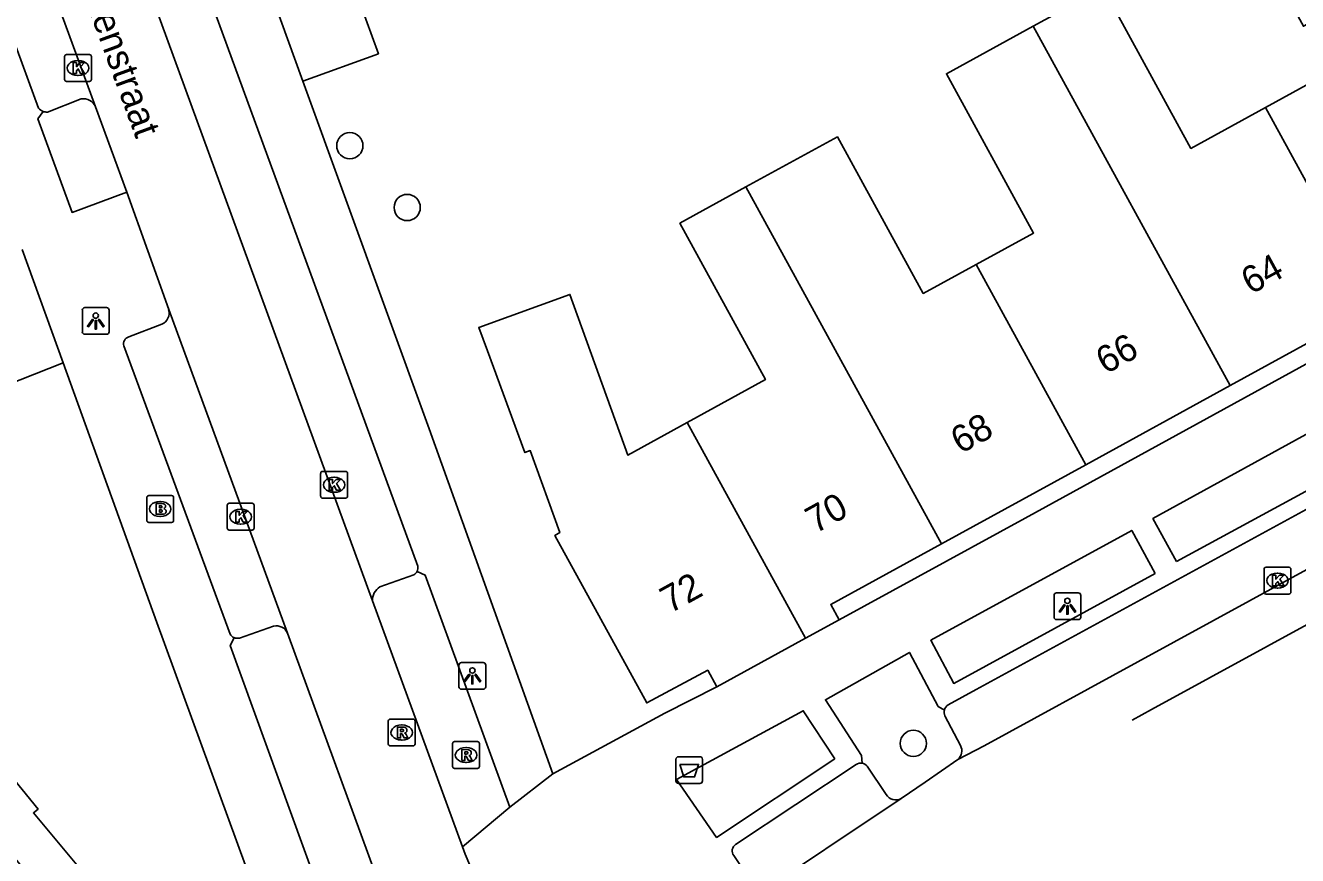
# Model space of a CAD drawing. Extents: x 159265 to 160143, y 383413 to 384319.
# Drawn here: x 159917.92 to 159965.34, y 383705.88 to 383736.82 of the extents above; entities that cross this region are included whole.
import ezdxf

# ---------------------------------------------------------------- set-up
doc = ezdxf.new("R2010")
doc.units = 0
for name, color, linetype in [('IMGEO_Afvalbak', 7, 'Continuous'), ('IMGEO_Boom', 7, 'Continuous'), ('IMGEO_Brandkraan', 7, 'Continuous'), ('IMGEO_Kolk', 7, 'Continuous'), ('IMGEO_Lichtpunt', 7, 'Continuous'), ('IMGEO_Openbare_ruimte_label', 7, 'Continuous'), ('IMGEO_Pand', 7, 'Continuous'), ('IMGEO_Pand_nummerreeks', 7, 'Continuous'), ('IMGEO_Parkeervlak_open', 7, 'Continuous'), ('IMGEO_Rijbaan_lokaal_gesloten', 7, 'Continuous'), ('IMGEO_Rijbaan_lokaal_open', 7, 'Continuous'), ('IMGEO_Rioolput', 7, 'Continuous'), ('IMGEO_Voetpad_open', 7, 'Continuous')]:
    doc.layers.add(name, color=color, linetype=linetype)

msp = doc.modelspace()

# ---------------------------------------------------------------- linework, layer by layer
at = {"layer": 'IMGEO_Afvalbak'}
for p, q in [((159942.167, 383708.669), (159942.167, 383709.469)), ((159942.167, 383709.469), (159942.167, 383708.669)), ((159942.267, 383709.569), (159943.057, 383709.569)), ((159943.057, 383709.569), (159942.267, 383709.569)), ((159943.157, 383709.469), (159943.157, 383708.669)), ((159943.157, 383708.669), (159943.157, 383709.469)), ((159943.057, 383708.569), (159942.267, 383708.569)), ((159942.267, 383708.569), (159943.057, 383708.569))]:
    msp.add_line(p, q, dxfattribs=at)
msp.add_lwpolyline([(159942.31, 383709.283), (159943.014, 383709.283), (159942.865, 383708.813), (159942.459, 383708.813), (159942.31, 383709.283)], dxfattribs=at)
for centre, start, end in [((159942.267, 383709.469), 90, 180), ((159942.267, 383709.469), 90, 180), ((159943.057, 383709.469), 0, 90), ((159943.057, 383709.469), 360, 90), ((159942.267, 383708.669), 180, 270), ((159942.267, 383708.669), 180, 270), ((159943.057, 383708.669), 270, 0), ((159943.057, 383708.669), 270, 0)]:
    msp.add_arc(centre, 0.1, start, end, dxfattribs=at)
at = {"layer": 'IMGEO_Boom'}
for centre in [(159930.013, 383732.343), (159932.151, 383730.039), (159951.016, 383710.064)]:
    msp.add_circle(centre, 0.489, dxfattribs=at)
at = {"layer": 'IMGEO_Brandkraan'}
for p, q in [((159922.444, 383718.376), (159922.444, 383719.228)), ((159922.519, 383719.302), (159923.371, 383719.302)), ((159923.445, 383719.228), (159923.445, 383718.376)), ((159922.932, 383719.082), (159922.957, 383719.082)), ((159923.371, 383718.302), (159922.519, 383718.302)), ((159922.955, 383718.522), (159922.93, 383718.522))]:
    msp.add_line(p, q, dxfattribs=at)
for points in [[(159922.444, 383718.376), (159922.444, 383719.228)], [(159922.519, 383719.302), (159923.371, 383719.302)], [(159923.445, 383719.228), (159923.445, 383718.376)], [(159922.792, 383719.002), (159922.792, 383718.602), (159923.005, 383718.602)], [(159923.023, 383719.002), (159922.792, 383719.002)], [(159922.971, 383718.921), (159922.917, 383718.921), (159922.917, 383718.845)], [(159922.917, 383718.845), (159922.97, 383718.845)], [(159922.979, 383718.769), (159922.917, 383718.769), (159922.917, 383718.688)], [(159922.917, 383718.688), (159922.979, 383718.688)], [(159923.371, 383718.302), (159922.519, 383718.302)]]:
    msp.add_lwpolyline(points, dxfattribs=at)
for centre, radius, start, end in [((159922.521, 383719.226), 0.0765, 91.552, 178.448), ((159922.521, 383719.226), 0.0765, 91.552, 178.448), ((159923.369, 383719.226), 0.0765, 1.552, 88.448), ((159923.369, 383719.226), 0.0765, 1.552, 88.448), ((159922.972, 383718.883), 0.0379, 267.8285, 90.9355), ((159922.98, 383718.728), 0.0404, 269.8759, 90.5077), ((159923.027, 383718.857), 0.145, 59.4692, 91.5367), ((159923.052, 383718.904), 0.0922, 285.5137, 58.1501), ((159923.057, 383718.712), 0.105, 301.3115, 78.989), ((159922.521, 383718.378), 0.0765, 181.552, 268.448), ((159922.521, 383718.378), 0.0765, 181.552, 268.448), ((159923.011, 383718.853), 0.251, 268.6676, 293.5347), ((159923.369, 383718.378), 0.0765, 271.552, 358.448), ((159923.369, 383718.378), 0.0765, 271.552, 358.448)]:
    msp.add_arc(centre, radius, start, end, dxfattribs=at)
for centre, major_axis, ratio, start_param, end_param in [((159922.931, 383718.802), (-0.387, 0.002), 0.722429, 4.712389, 7.853982), ((159922.956, 383718.802), (-0.39, 0.002), 0.717154, 1.570796, 4.712389)]:
    msp.add_ellipse(centre, major_axis=major_axis, ratio=ratio, start_param=start_param, end_param=end_param, dxfattribs=at)
at = {"layer": 'IMGEO_Kolk'}
for p, q in [((159919.455, 383735.739), (159920.307, 383735.739)), ((159919.38, 383734.813), (159919.38, 383735.665)), ((159919.868, 383735.519), (159919.893, 383735.519)), ((159920.381, 383735.665), (159920.381, 383734.813)), ((159919.891, 383734.959), (159919.866, 383734.959)), ((159920.307, 383734.739), (159919.455, 383734.739)), ((159928.925, 383719.276), (159928.925, 383720.128)), ((159929, 383720.202), (159929.852, 383720.202)), ((159929.926, 383720.128), (159929.926, 383719.276)), ((159929.413, 383719.982), (159929.438, 383719.982)), ((159929.852, 383719.202), (159929, 383719.202)), ((159929.436, 383719.422), (159929.411, 383719.422)), ((159925.444, 383718.087), (159925.444, 383718.939)), ((159925.519, 383719.013), (159926.371, 383719.013)), ((159925.932, 383718.793), (159925.957, 383718.793)), ((159926.445, 383718.939), (159926.445, 383718.087)), ((159925.955, 383718.233), (159925.93, 383718.233)), ((159926.371, 383718.013), (159925.519, 383718.013)), ((159964.088, 383715.706), (159964.088, 383716.558)), ((159964.163, 383716.632), (159965.015, 383716.632)), ((159964.576, 383716.412), (159964.601, 383716.412)), ((159965.089, 383716.558), (159965.089, 383715.706)), ((159964.599, 383715.852), (159964.574, 383715.852)), ((159965.015, 383715.632), (159964.163, 383715.632))]:
    msp.add_line(p, q, dxfattribs=at)
for points in [[(159919.455, 383735.739), (159920.307, 383735.739)], [(159919.38, 383734.813), (159919.38, 383735.665)], [(159919.701, 383735.439), (159919.824, 383735.439), (159919.824, 383735.288), (159919.954, 383735.439), (159920.118, 383735.439), (159919.972, 383735.288), (159920.125, 383735.039), (159919.973, 383735.039), (159919.888, 383735.203), (159919.824, 383735.136), (159919.824, 383735.039), (159919.701, 383735.039), (159919.701, 383735.439)], [(159920.381, 383735.665), (159920.381, 383734.813)], [(159920.307, 383734.739), (159919.455, 383734.739)], [(159928.925, 383719.276), (159928.925, 383720.128)], [(159929, 383720.202), (159929.852, 383720.202)], [(159929.926, 383720.128), (159929.926, 383719.276)], [(159929.246, 383719.902), (159929.369, 383719.902), (159929.369, 383719.751), (159929.499, 383719.902), (159929.663, 383719.902), (159929.517, 383719.751), (159929.67, 383719.502), (159929.518, 383719.502), (159929.433, 383719.666), (159929.369, 383719.599), (159929.369, 383719.502), (159929.246, 383719.502), (159929.246, 383719.902)], [(159929.852, 383719.202), (159929, 383719.202)], [(159925.444, 383718.087), (159925.444, 383718.939)], [(159925.519, 383719.013), (159926.371, 383719.013)], [(159925.765, 383718.713), (159925.888, 383718.713), (159925.888, 383718.562), (159926.018, 383718.713), (159926.182, 383718.713), (159926.036, 383718.562), (159926.189, 383718.313), (159926.037, 383718.313), (159925.952, 383718.477), (159925.888, 383718.41), (159925.888, 383718.313), (159925.765, 383718.313), (159925.765, 383718.713)], [(159926.445, 383718.939), (159926.445, 383718.087)], [(159926.371, 383718.013), (159925.519, 383718.013)], [(159964.088, 383715.706), (159964.088, 383716.558)], [(159964.163, 383716.632), (159965.015, 383716.632)], [(159964.409, 383716.332), (159964.532, 383716.332), (159964.532, 383716.181), (159964.662, 383716.332), (159964.826, 383716.332), (159964.68, 383716.181), (159964.833, 383715.932), (159964.681, 383715.932), (159964.596, 383716.096), (159964.532, 383716.029), (159964.532, 383715.932), (159964.409, 383715.932), (159964.409, 383716.332)], [(159965.089, 383716.558), (159965.089, 383715.706)], [(159965.015, 383715.632), (159964.163, 383715.632)]]:
    msp.add_lwpolyline(points, dxfattribs=at)
for centre, start, end in [((159919.457, 383735.663), 91.552, 178.448), ((159919.457, 383735.663), 91.552, 178.448), ((159920.305, 383735.663), 1.552, 88.448), ((159920.305, 383735.663), 1.552, 88.448), ((159919.457, 383734.815), 181.552, 268.448), ((159919.457, 383734.815), 181.552, 268.448), ((159920.305, 383734.815), 271.552, 358.448), ((159920.305, 383734.815), 271.552, 358.448), ((159929.002, 383720.126), 91.552, 178.448), ((159929.002, 383720.126), 91.552, 178.448), ((159929.85, 383720.126), 1.552, 88.448), ((159929.85, 383720.126), 1.552, 88.448), ((159929.002, 383719.278), 181.552, 268.448), ((159929.002, 383719.278), 181.552, 268.448), ((159929.85, 383719.278), 271.552, 358.448), ((159929.85, 383719.278), 271.552, 358.448), ((159925.521, 383718.937), 91.552, 178.448), ((159925.521, 383718.937), 91.552, 178.448), ((159926.369, 383718.937), 1.552, 88.448), ((159926.369, 383718.937), 1.552, 88.448), ((159925.521, 383718.089), 181.552, 268.448), ((159925.521, 383718.089), 181.552, 268.448), ((159926.369, 383718.089), 271.552, 358.448), ((159926.369, 383718.089), 271.552, 358.448), ((159964.165, 383716.556), 91.552, 178.448), ((159964.165, 383716.556), 91.552, 178.448), ((159965.013, 383716.556), 1.552, 88.448), ((159965.013, 383716.556), 1.552, 88.448), ((159964.165, 383715.708), 181.552, 268.448), ((159964.165, 383715.708), 181.552, 268.448), ((159965.013, 383715.708), 271.552, 358.448), ((159965.013, 383715.708), 271.552, 358.448)]:
    msp.add_arc(centre, 0.0765, start, end, dxfattribs=at)
for centre, major_axis, ratio, start_param, end_param in [((159919.867, 383735.239), (-0.387, 0.002), 0.722429, 4.712389, 7.853982), ((159919.892, 383735.239), (-0.39, 0.002), 0.717154, 1.570796, 4.712389), ((159929.412, 383719.702), (-0.387, 0.002), 0.722429, 4.712389, 7.853982), ((159929.437, 383719.702), (-0.39, 0.002), 0.717154, 1.570796, 4.712389), ((159925.931, 383718.513), (-0.387, 0.002), 0.722429, 4.712389, 7.853982), ((159925.956, 383718.513), (-0.39, 0.002), 0.717154, 1.570796, 4.712389), ((159964.575, 383716.132), (-0.387, 0.002), 0.722429, 4.712389, 7.853982), ((159964.6, 383716.132), (-0.39, 0.002), 0.717154, 1.570796, 4.712389)]:
    msp.add_ellipse(centre, major_axis=major_axis, ratio=ratio, start_param=start_param, end_param=end_param, dxfattribs=at)
at = {"layer": 'IMGEO_Lichtpunt'}
for p, q in [((159920.042, 383726.213), (159920.042, 383725.406)), ((159920.042, 383726.213), (159920.042, 383725.406)), ((159920.944, 383726.308), (159920.136, 383726.308)), ((159920.944, 383726.308), (159920.136, 383726.308)), ((159921.038, 383725.406), (159921.038, 383726.213)), ((159921.038, 383725.406), (159921.038, 383726.213)), ((159920.136, 383725.312), (159920.944, 383725.312)), ((159920.136, 383725.312), (159920.944, 383725.312)), ((159956.261, 383715.581), (159956.261, 383714.774)), ((159956.261, 383715.581), (159956.261, 383714.774)), ((159957.163, 383715.676), (159956.355, 383715.676)), ((159957.163, 383715.676), (159956.355, 383715.676)), ((159957.257, 383714.774), (159957.257, 383715.581)), ((159957.257, 383714.774), (159957.257, 383715.581)), ((159956.355, 383714.68), (159957.163, 383714.68)), ((159956.355, 383714.68), (159957.163, 383714.68)), ((159934.08, 383712.984), (159934.08, 383712.177)), ((159934.08, 383712.984), (159934.08, 383712.177)), ((159934.982, 383713.079), (159934.174, 383713.079)), ((159934.982, 383713.079), (159934.174, 383713.079)), ((159935.076, 383712.177), (159935.076, 383712.984)), ((159935.076, 383712.177), (159935.076, 383712.984)), ((159934.174, 383712.083), (159934.982, 383712.083)), ((159934.174, 383712.083), (159934.982, 383712.083))]:
    msp.add_line(p, q, dxfattribs=at)
for points in [[(159920.416, 383725.877), (159920.455, 383725.849), (159920.267, 383725.587), (159920.229, 383725.614), (159920.416, 383725.877)], [(159920.518, 383725.829), (159920.565, 383725.829), (159920.565, 383725.507), (159920.518, 383725.507), (159920.518, 383725.829)], [(159920.628, 383725.849), (159920.666, 383725.876), (159920.853, 383725.614), (159920.814, 383725.586), (159920.628, 383725.849)], [(159956.635, 383715.245), (159956.674, 383715.217), (159956.486, 383714.955), (159956.448, 383714.982), (159956.635, 383715.245)], [(159956.737, 383715.197), (159956.784, 383715.197), (159956.784, 383714.875), (159956.737, 383714.875), (159956.737, 383715.197)], [(159956.847, 383715.217), (159956.885, 383715.244), (159957.072, 383714.982), (159957.033, 383714.954), (159956.847, 383715.217)], [(159934.454, 383712.648), (159934.493, 383712.62), (159934.305, 383712.358), (159934.267, 383712.385), (159934.454, 383712.648)], [(159934.556, 383712.6), (159934.603, 383712.6), (159934.603, 383712.278), (159934.556, 383712.278), (159934.556, 383712.6)], [(159934.666, 383712.62), (159934.704, 383712.647), (159934.891, 383712.385), (159934.852, 383712.357), (159934.666, 383712.62)]]:
    msp.add_lwpolyline(points, dxfattribs=at)
for centre in [(159920.541, 383726.011), (159956.76, 383715.379), (159934.579, 383712.782)]:
    msp.add_circle(centre, 0.0994, dxfattribs=at)
for centre, start, end in [((159920.136, 383726.213), 90, 180), ((159920.136, 383726.213), 90, 180), ((159920.944, 383726.213), 0, 90), ((159920.944, 383726.213), 0, 90), ((159920.136, 383725.406), 180, 270), ((159920.136, 383725.406), 180, 270), ((159920.944, 383725.406), 270, 0), ((159920.944, 383725.406), 270, 360), ((159956.355, 383715.581), 90, 180), ((159956.355, 383715.581), 90, 180), ((159957.163, 383715.581), 0, 90), ((159957.163, 383715.581), 0, 90), ((159956.355, 383714.774), 180, 270), ((159956.355, 383714.774), 180, 270), ((159957.163, 383714.774), 270, 0), ((159957.163, 383714.774), 270, 360), ((159934.174, 383712.984), 90, 180), ((159934.174, 383712.984), 90, 180), ((159934.982, 383712.984), 0, 90), ((159934.982, 383712.984), 0, 90), ((159934.174, 383712.177), 180, 270), ((159934.174, 383712.177), 180, 270), ((159934.982, 383712.177), 270, 0), ((159934.982, 383712.177), 270, 360)]:
    msp.add_arc(centre, 0.0946, start, end, dxfattribs=at)
at = {"layer": 'IMGEO_Pand'}
for points in [[(159971.829, 383727.583), (159971.474, 383728.233), (159973.648, 383729.424), (159971.246, 383733.809), (159966.779, 383741.965), (159963.66, 383740.257), (159965.556, 383736.795), (159967.518, 383737.869), (159968.468, 383736.135), (159964.141, 383733.764)], [(159964.141, 383733.764), (159961.365, 383732.243), (159958.089, 383738.223), (159955.484, 383736.796)], [(159955.484, 383736.796), (159952.249, 383735.023), (159955.5, 383729.088), (159953.356, 383727.914)], [(159955.484, 383736.796), (159962.824, 383723.399)], [(159964.141, 383733.764), (159968.521, 383725.771)], [(159953.356, 383727.914), (159951.385, 383726.834), (159948.187, 383732.671), (159944.778, 383730.804)], [(159944.778, 383730.804), (159942.313, 383729.453), (159945.505, 383723.627), (159942.591, 383722.03)], [(159952.064, 383717.504), (159944.778, 383730.804)], [(159957.444, 383720.452), (159953.356, 383727.914)], [(159942.591, 383722.03), (159940.371, 383720.813), (159938.213, 383726.796), (159934.819, 383725.571), (159935.143, 383724.691), (159936.536, 383720.904), (159936.739, 383720.979), (159937.845, 383717.926), (159937.658, 383717.819), (159941.081, 383711.575), (159943.353, 383712.789), (159943.691, 383712.172)], [(159962.824, 383723.399), (159967.254, 383725.826), (159967.57, 383725.25)], [(159957.444, 383720.452), (159962.824, 383723.399)], [(159946.999, 383713.984), (159942.591, 383722.03)], [(159952.064, 383717.504), (159957.444, 383720.452)], [(159948.249, 383714.669), (159947.935, 383715.242), (159952.064, 383717.504)], [(159948.249, 383714.669), (159946.999, 383713.984)], [(159946.999, 383713.984), (159943.691, 383712.172)], [(159923.606, 383697.428), (159923.226, 383697.887), (159925.161, 383699.443), (159920.632, 383704.926), (159920.459, 383704.792), (159918.218, 383707.47), (159918.391, 383707.614), (159916.158, 383710.341), (159913.319, 383708.052), (159915.568, 383705.344), (159916.939, 383706.483), (159918.409, 383704.714), (159915.194, 383702.046)]]:
    msp.add_lwpolyline(points, dxfattribs=at)
at = {"layer": 'IMGEO_Parkeervlak_open'}
for points in [[(159918.739, 383733.593), (159919.999, 383734.084)], [(159931.134, 383715.895), (159932.397, 383716.349)], [(159925.896, 383713.991), (159927.172, 383714.432)], [(159952.778, 383709.98), (159952.191, 383711.093)], [(159949.29, 383709.21), (159949.998, 383708.159)]]:
    msp.add_lwpolyline(points, dxfattribs=at)
for centre, radius, start, end in [((159920.086, 383733.613), 0.479, 21.6772, 100.4699), ((159918.732, 383734.017), 0.424, 249.8229, 270.8883), ((159932.252, 383716.609), 0.297, 299.0772, 333.6724), ((159931.444, 383715.392), 0.591, 121.6123, 181.5232), ((159927.28, 383713.999), 0.446, 22.2205, 104.0352), ((159925.818, 383714.296), 0.314, 248.0841, 284.2878), ((159952.486, 383711.224), 0.323, 164.9888, 204.0531), ((159952.399, 383709.79), 0.424, 310.2833, 26.6256), ((159949.055, 383709.036), 0.293, 36.6047, 80.3868), ((159950.367, 383708.392), 0.436, 212.2591, 297.2647)]:
    msp.add_arc(centre, radius, start, end, dxfattribs=at)
at = {"layer": 'IMGEO_Rijbaan_lokaal_gesloten'}
for points in [[(159959.178, 383710.934), (159959.887, 383711.324), (159994.895, 383730.432), (159996.689, 383731.42)], [(159969.048, 383718.388), (159959.388, 383713.109), (159953.654, 383709.972), (159952.673, 383709.466)], [(159952.673, 383709.466), (159951.462, 383708.619), (159950.567, 383708.004)], [(159950.567, 383708.004), (159944.913, 383704.229), (159944.904, 383704.223)]]:
    msp.add_lwpolyline(points, dxfattribs=at)
at = {"layer": 'IMGEO_Rijbaan_lokaal_open'}
for points in [[(159917.124, 383752.95), (159930.853, 383715.376)], [(159916.103, 383745.872), (159920.531, 383733.79)], [(159920.531, 383733.79), (159921.695, 383730.616)], [(159921.695, 383730.616), (159923.26, 383726.231)], [(159923.26, 383726.231), (159927.693, 383714.168)], [(159934.209, 383706.21), (159930.853, 383715.376)], [(159927.693, 383714.168), (159931.431, 383703.934)], [(159934.209, 383706.21), (159934.314, 383705.938), (159934.625, 383705.198)]]:
    msp.add_lwpolyline(points, dxfattribs=at)
at = {"layer": 'IMGEO_Rioolput'}
for p, q in [((159931.446, 383710.044), (159931.446, 383710.896)), ((159931.521, 383710.97), (159932.373, 383710.97)), ((159931.934, 383710.75), (159931.959, 383710.75)), ((159932.447, 383710.896), (159932.447, 383710.044)), ((159931.957, 383710.19), (159931.932, 383710.19)), ((159933.919, 383710.13), (159934.771, 383710.13)), ((159932.373, 383709.97), (159931.521, 383709.97)), ((159933.844, 383709.204), (159933.844, 383710.056)), ((159934.332, 383709.91), (159934.357, 383709.91)), ((159934.845, 383710.056), (159934.845, 383709.204)), ((159934.355, 383709.35), (159934.33, 383709.35)), ((159934.771, 383709.13), (159933.919, 383709.13))]:
    msp.add_line(p, q, dxfattribs=at)
for points in [[(159931.446, 383710.044), (159931.446, 383710.896)], [(159931.521, 383710.97), (159932.373, 383710.97)], [(159932.035, 383710.668), (159931.783, 383710.67), (159931.783, 383710.27)], [(159931.961, 383710.589), (159931.907, 383710.589), (159931.907, 383710.508)], [(159932.447, 383710.896), (159932.447, 383710.044)], [(159931.783, 383710.27), (159931.907, 383710.27), (159931.907, 383710.432), (159931.918, 383710.432)], [(159931.907, 383710.508), (159931.959, 383710.508)], [(159931.965, 383710.403), (159932.036, 383710.27), (159932.176, 383710.27), (159932.111, 383710.396)], [(159933.919, 383710.13), (159934.771, 383710.13)], [(159932.373, 383709.97), (159931.521, 383709.97)], [(159933.844, 383709.204), (159933.844, 383710.056)], [(159934.433, 383709.828), (159934.181, 383709.83), (159934.181, 383709.43)], [(159934.359, 383709.749), (159934.305, 383709.749), (159934.305, 383709.668)], [(159934.305, 383709.668), (159934.357, 383709.668)], [(159934.845, 383710.056), (159934.845, 383709.204)], [(159934.181, 383709.43), (159934.305, 383709.43), (159934.305, 383709.592), (159934.316, 383709.592)], [(159934.363, 383709.563), (159934.434, 383709.43), (159934.574, 383709.43), (159934.509, 383709.556)], [(159934.771, 383709.13), (159933.919, 383709.13)]]:
    msp.add_lwpolyline(points, dxfattribs=at)
for centre, radius, start, end in [((159931.523, 383710.894), 0.0765, 91.552, 178.448), ((159931.523, 383710.894), 0.0765, 91.552, 178.448), ((159931.967, 383710.493), 0.0964, 77.0061, 93.1865), ((159931.981, 383710.55), 0.0378, 276.6634, 79.6772), ((159932.034, 383710.558), 0.109, 350.3612, 89.416), ((159932.371, 383710.894), 0.0765, 1.552, 88.448), ((159932.371, 383710.894), 0.0765, 1.552, 88.448), ((159931.917, 383710.379), 0.0533, 26.0293, 88.6989), ((159931.943, 383710.697), 0.19, 274.7715, 282.9687), ((159932.032, 383710.558), 0.112, 277.5842, 350.9817), ((159932.016, 383710.343), 0.108, 29.5134, 73.7905), ((159933.921, 383710.054), 0.0765, 91.552, 178.448), ((159933.921, 383710.054), 0.0765, 91.552, 178.448), ((159934.769, 383710.054), 0.0765, 1.552, 88.448), ((159934.769, 383710.054), 0.0765, 1.552, 88.448), ((159931.523, 383710.046), 0.0765, 181.552, 268.448), ((159931.523, 383710.046), 0.0765, 181.552, 268.448), ((159932.371, 383710.046), 0.0765, 271.552, 358.448), ((159932.371, 383710.046), 0.0765, 271.552, 358.448), ((159934.341, 383709.857), 0.19, 274.7715, 282.9687), ((159934.365, 383709.653), 0.0964, 77.0061, 93.1865), ((159934.379, 383709.71), 0.0378, 276.6634, 79.6772), ((159934.432, 383709.718), 0.109, 350.3612, 89.416), ((159934.43, 383709.718), 0.112, 277.5842, 350.9817), ((159933.921, 383709.206), 0.0765, 181.552, 268.448), ((159933.921, 383709.206), 0.0765, 181.552, 268.448), ((159934.315, 383709.539), 0.0533, 26.0293, 88.6989), ((159934.414, 383709.503), 0.108, 29.5134, 73.7905), ((159934.769, 383709.206), 0.0765, 271.552, 358.448), ((159934.769, 383709.206), 0.0765, 271.552, 358.448)]:
    msp.add_arc(centre, radius, start, end, dxfattribs=at)
for centre, major_axis, ratio, start_param, end_param in [((159931.933, 383710.47), (-0.387, 0.002), 0.722429, 4.712389, 7.853982), ((159931.958, 383710.47), (-0.39, 0.002), 0.717154, 1.570796, 4.712389), ((159934.331, 383709.63), (-0.387, 0.002), 0.722429, 4.712389, 7.853982), ((159934.356, 383709.63), (-0.39, 0.002), 0.717154, 1.570796, 4.712389)]:
    msp.add_ellipse(centre, major_axis=major_axis, ratio=ratio, start_param=start_param, end_param=end_param, dxfattribs=at)
at = {"layer": 'IMGEO_Voetpad_open'}
for points in [[(159910.614, 383776.489), (159932.545, 383716.675)], [(159914.47, 383744.485), (159918.405, 383733.739)], [(159928.262, 383734.749), (159926.33, 383740.072)], [(159928.262, 383734.749), (159931.075, 383735.77), (159930.368, 383737.701)], [(159937.58, 383708.929), (159932.965, 383721.791), (159928.262, 383734.749)], [(159918.586, 383733.619), (159918.387, 383733.342), (159919.662, 383729.853), (159921.695, 383730.616)], [(159919.327, 383724.25), (159917.804, 383728.468)], [(159923.007, 383725.688), (159921.776, 383725.213)], [(159921.587, 383724.88), (159925.547, 383714.135)], [(159967.57, 383725.25), (159955.18, 383718.465), (159948.249, 383714.669)], [(159919.327, 383724.25), (159912.837, 383721.691), (159910.726, 383720.859), (159909.858, 383723.058), (159908.618, 383722.614), (159900.531, 383719.716), (159899.882, 383719.483), (159893.99, 383717.368)], [(159927.806, 383700.914), (159922.821, 383714.572), (159919.327, 383724.25)], [(159960.825, 383716.845), (159959.948, 383718.445), (159965.897, 383721.708), (159966.803, 383720.083), (159960.825, 383716.845)], [(159952.317, 383711.501), (159953.361, 383712.072), (159967.568, 383719.821)], [(159960.029, 383716.394), (159952.523, 383712.297), (159951.665, 383713.906), (159959.157, 383718.002), (159960.029, 383716.394)], [(159932.519, 383716.477), (159932.821, 383716.335), (159935.975, 383707.683)], [(159925.701, 383714.004), (159925.548, 383713.708), (159929.638, 383702.441)], [(159949.104, 383709.324), (159949.088, 383709.613), (159947.738, 383711.691), (159950.87, 383713.456), (159951.944, 383711.443), (159952.174, 383711.308)], [(159943.691, 383712.172), (159941.752, 383711.19), (159937.58, 383708.929)], [(159948.089, 383709.485), (159943.683, 383706.558), (159942.194, 383708.722), (159946.915, 383711.279), (159948.089, 383709.485)], [(159944.391, 383706.301), (159948.888, 383709.276)], [(159937.58, 383708.929), (159935.975, 383707.683)], [(159935.975, 383707.683), (159934.209, 383706.21)], [(159945.039, 383704.835), (159944.322, 383705.883)]]:
    msp.add_lwpolyline(points, dxfattribs=at)
for centre, radius, start, end in [((159918.737, 383734.043), 0.449, 222.4769, 250.4356), ((159922.819, 383726.106), 0.458, 294.2205, 15.8151), ((159921.85, 383724.951), 0.273, 105.8217, 195.0226), ((159932.252, 383716.613), 0.3, 333.0655, 11.9728), ((159925.817, 383714.297), 0.315, 210.9096, 248.3181), ((159952.489, 383711.224), 0.326, 121.8726, 165.0555), ((159949.055, 383709.034), 0.294, 80.4494, 124.6082), ((159944.563, 383706.058), 0.298, 125.3155, 215.9377)]:
    msp.add_arc(centre, radius, start, end, dxfattribs=at)

# ---------------------------------------------------------------- texts
at = {"layer": 'IMGEO_Openbare_ruimte_label'}
msp.add_text('Berkenstraat', height=1, rotation=290.1202, dxfattribs=at).set_placement((159919.437, 383739.694))
at = {"layer": 'IMGEO_Pand_nummerreeks'}
for s, rotation, p in [('64', 28.7684, (159963.593, 383726.778)), ('66', 28.7684, (159958.18, 383723.806)), ('68', 28.7684, (159952.77, 383720.836)), ('70', 28.7684, (159947.357, 383717.865)), ('72', 28.7682, (159941.94, 383714.89))]:
    msp.add_text(s, height=1, rotation=rotation, dxfattribs=at).set_placement(p)

doc.saveas('drawing.dxf')
